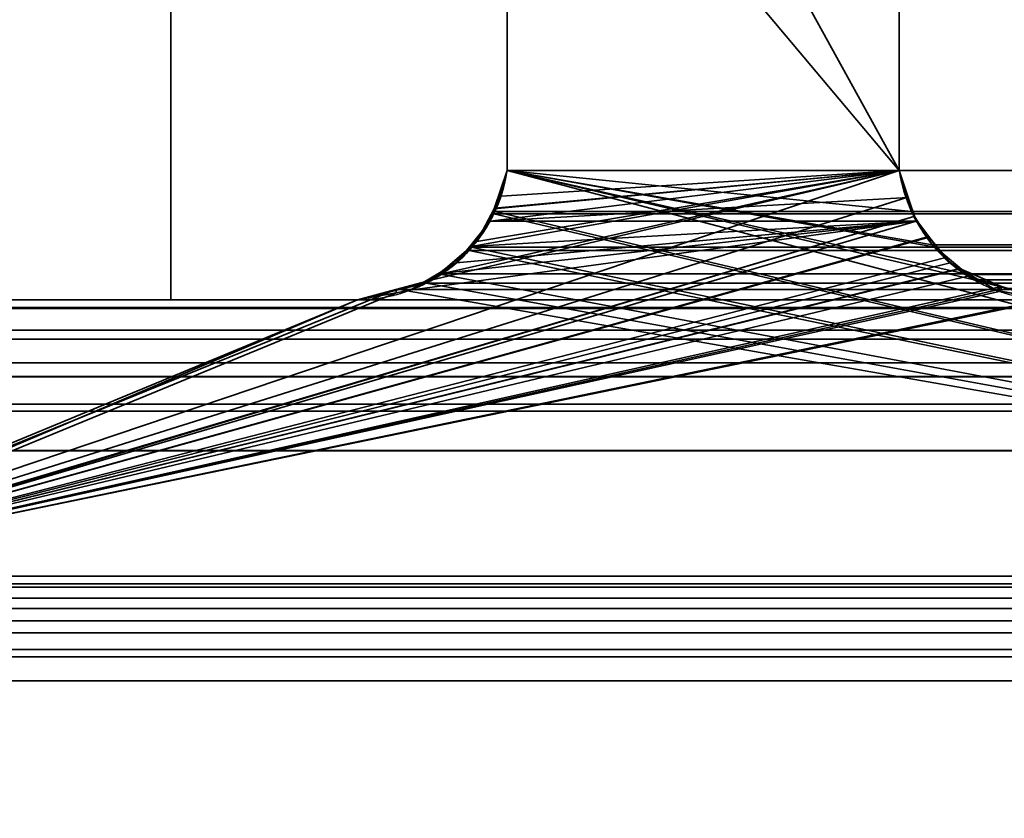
# Model space of a CAD drawing. Header units: millimetres. Extents: x -490 to 6690, y -115 to 152.
# Tile 307 of 656: x 1140.43 to 1144.16, y 3.03 to 6.06. Entities that reach past the tile are written whole.
import ezdxf

# ---------------------------------------------------------------- set-up
doc = ezdxf.new("R2010")
doc.units = ezdxf.units.MM
doc.layers.add('151', color=253, linetype='Continuous')

# ---------------------------------------------------------------- blocks, each defined once
blk = doc.blocks.new('UG_SURFACE_002')
at = {"layer": '151', "color": 252, "linetype": 'Continuous', "lineweight": 35}
for points in [[(2040, -6.2, 2202.5001), (2040, 133.2, 2202.5001), (960, 133.2, 2202.5001), (960, -6.2, 2202.5001)], [(1110, -6.2, 2052.5), (1110, 133.2, 2052.5), (1890, 133.2, 2052.5), (1890, -6.2, 2052.5)]]:
    blk.add_3dface(points, dxfattribs=at)
blk = doc.blocks.new('UG_SURFACE_131')
at = {"layer": '151', "color": 254, "linetype": 'Continuous', "lineweight": 35}
for points in [[(1148.7499, 131.75, -7.5), (1148.7499, 5, -7.5), (1137, 106, -7.5)], [(1145, 13, -7.5), (1137, 106, -7.5), (1148.7499, 5, -7.5)], [(1137, 21, 2020.4999), (1137, 5, 2020.4999), (1141, 5, 2016.5), (1141, 13, 2016.5)], [(1141, 13, -7.5), (1137, 5, -7.5), (1137, 21, -7.5)], [(1141, 13, -7.5), (1141, 5, -7.5), (1137, 5, -7.5)], [(1141, 13, 2016.5), (1141, 5, 2016.5), (1141, 5, -7.5), (1141, 13, -7.5)], [(1141, 5, 2016.5), (1137, 5, 2020.4999), (1137, 5, -7.5), (1141, 5, -7.5)]]:
    blk.add_3dface(points, dxfattribs=at)
blk = doc.blocks.new('UG_SURFACE_133')
at = {"layer": '151', "color": 254, "linetype": 'Continuous', "lineweight": 35}
for points in [[(1875.25, -10, 2032.7499), (1875.25, 136.75, 2032.7499), (1124.75, 136.75, 2032.7499), (1124.75, -10, 2032.7499)], [(1867.4999, 21, 2025.0001), (1867.4999, -8, 2025.0001), (1132.5001, -8, 2025.0001), (1132.5001, 21, 2025.0001)], [(1863, 5, 2020.4999), (1863, 21, 2020.4999), (1137, 21, 2020.4999), (1137, 5, 2020.4999)], [(1141, 13, 2016.5), (1141, 5, 2016.5), (1137, 5, 2020.4999), (1137, 21, 2020.4999)], [(1859, 13, 2016.5), (1859, 5, 2016.5), (1141, 5, 2016.5), (1141, 13, 2016.5)], [(1863, 5, 2020.4999), (1137, 5, 2020.4999), (1141, 5, 2016.5), (1859, 5, 2016.5)]]:
    blk.add_3dface(points, dxfattribs=at)
blk = doc.blocks.new('UG_SURFACE_159')
at = {"layer": '151', "color": 14, "linetype": 'Continuous', "lineweight": 35}
for points in [[(1867.3, -10, 2024.8001), (1867.3, 19, 2024.8001), (1132.7, 19, 2024.8001), (1132.7, -10, 2024.8001)], [(1863.25, 16.25, 2020.75), (1863.25, -22, 2020.75), (1136.75, -22, 2020.75), (1136.75, 16.25, 2020.75)]]:
    blk.add_3dface(points, dxfattribs=at)
blk = doc.blocks.new('UG_SURFACE_160')
at = {"layer": '151', "color": 7, "linetype": 'Continuous', "lineweight": 35}
for points in [[(1136.75, 16, 2020.75), (1136.75, -22, 2020.75), (1863.25, -22, 2020.75), (1863.25, 16, 2020.75)], [(1863, 16, 2020.4999), (1863, -22, 2020.4999), (1137, -22, 2020.4999), (1137, 16, 2020.4999)]]:
    blk.add_3dface(points, dxfattribs=at)
blk = doc.blocks.new('UG_SURFACE_165')
at = {"layer": '151', "color": 253, "linetype": 'Continuous', "lineweight": 35}
for points in [[(1142.2769, 7.26, -7.5), (1142.2769, 5.4905, -7.5), (1142.2769, 5.4905, 2015.223), (1142.2769, 7.26, 2015.223)], [(1143.765, 7.26, -7.5), (1143.765, 5.4905, -7.5), (1142.2769, 5.4905, -7.5), (1142.2769, 7.26, -7.5)], [(1143.765, 5.4905, 2013.7351), (1143.765, 7.26, 2013.7351), (1142.2769, 7.26, 2015.223), (1142.2769, 5.4905, 2015.223)], [(1143.765, 5.4905, -7.5), (1143.765, 7.26, -7.5), (1143.765, 7.26, 2013.7351), (1143.765, 5.4905, 2013.7351)], [(1139.0535, 3.9013, 2018.4467), (1143.765, 5.4905, 2013.7351), (1141.9921, 5.0751, 2015.5079), (1141.8536, 5.0385, 2015.6465)], [(1143.7974, 5.3886, 2013.7026), (1143.765, 5.4905, 2013.7351), (1139.0535, 3.9013, 2018.4467), (1139.1202, 3.9188, 2018.3797)], [(1142.0161, 5.0957, 2015.4839), (1141.9921, 5.0751, 2015.5079), (1143.765, 5.4905, 2013.7351)], [(1143.765, 5.4905, 2013.7351), (1142.1393, 5.2019, 2015.3608), (1142.0161, 5.0957, 2015.4839)], [(1143.765, 5.4905, 2013.7351), (1142.1608, 5.2205, 2015.3391), (1142.1393, 5.2019, 2015.3608)], [(1142.2293, 5.3478, 2015.2707), (1142.1608, 5.2205, 2015.3391), (1143.765, 5.4905, 2013.7351)], [(1143.765, 5.4905, -7.5), (1142.2118, 5.2976, -7.5), (1142.2276, 5.3448, -7.5)], [(1142.2118, 5.2976, -7.5), (1143.765, 5.4905, -7.5), (1143.7997, 5.3876, -7.5)], [(1142.2534, 5.3926, 2015.2466), (1142.2769, 5.4905, -7.5), (1142.2276, 5.3448, -7.5)], [(1142.2276, 5.3448, -7.5), (1142.2769, 5.4905, -7.5), (1143.765, 5.4905, -7.5)], [(1143.765, 5.4905, 2013.7351), (1142.2534, 5.3926, 2015.2466), (1142.2293, 5.3478, 2015.2707)], [(1142.2534, 5.3926, 2015.2466), (1142.2769, 5.4905, 2015.223), (1142.2769, 5.4905, -7.5)], [(1143.765, 5.4905, 2013.7351), (1142.2769, 5.4905, 2015.223), (1142.2534, 5.3926, 2015.2466)], [(1143.765, 5.4905, -7.5), (1143.765, 5.4905, 2013.7351), (1143.7974, 5.3886, 2013.7026)], [(1143.7974, 5.3886, 2013.7026), (1143.7997, 5.3876, -7.5), (1143.765, 5.4905, -7.5)], [(1139.1202, 3.9188, 2018.3797), (1143.8208, 5.3154, 2013.6793), (1143.7974, 5.3886, 2013.7026)], [(1143.7997, 5.3876, -7.5), (1143.8301, 5.2976, -7.5), (1142.2118, 5.2976, -7.5)], [(1142.2276, 5.3448, -7.5), (1142.2293, 5.3478, 2015.2707), (1142.2534, 5.3926, 2015.2466)], [(1143.7997, 5.3876, -7.5), (1143.7974, 5.3886, 2013.7026), (1143.8208, 5.3154, 2013.6793)], [(1143.8208, 5.3154, 2013.6793), (1143.8301, 5.2976, -7.5), (1143.7997, 5.3876, -7.5)], [(1142.1608, 5.2205, 2015.3391), (1142.2293, 5.3478, 2015.2707), (1142.2276, 5.3448, -7.5)], [(1139.1202, 3.9188, 2018.3797), (1139.239, 3.95, 2018.2612), (1143.8208, 5.3154, 2013.6793)], [(1143.8771, 5.2395, 2013.6228), (1143.8208, 5.3154, 2013.6793), (1139.239, 3.95, 2018.2612)], [(1142.1608, 5.2205, 2015.3391), (1142.2276, 5.3448, -7.5), (1142.2118, 5.2976, -7.5)], [(1143.8301, 5.2976, -7.5), (1143.8208, 5.3154, 2013.6793), (1143.8771, 5.2395, 2013.6228)], [(1139.239, 3.95, -7.5), (1143.8301, 5.2976, -7.5), (1143.8788, 5.2375, -7.5)], [(1141.8548, 5.0264, -7.5), (1141.9083, 5.036, -7.5), (1143.8301, 5.2976, -7.5), (1139.239, 3.95, -7.5)], [(1143.8301, 5.2976, -7.5), (1141.9083, 5.036, -7.5), (1142.0138, 5.0983, -7.5)], [(1142.0138, 5.0983, -7.5), (1142.0835, 5.1396, -7.5), (1143.8301, 5.2976, -7.5)], [(1143.8301, 5.2976, -7.5), (1142.0835, 5.1396, -7.5), (1142.1347, 5.2025, -7.5)], [(1142.2118, 5.2976, -7.5), (1142.1347, 5.2025, -7.5), (1142.1393, 5.2019, 2015.3608)], [(1142.1347, 5.2025, -7.5), (1142.2118, 5.2976, -7.5), (1143.8301, 5.2976, -7.5)], [(1142.2118, 5.2976, -7.5), (1142.1393, 5.2019, 2015.3608), (1142.1608, 5.2205, 2015.3391)], [(1143.8771, 5.2395, 2013.6228), (1143.8788, 5.2375, -7.5), (1143.8301, 5.2976, -7.5)], [(1139.239, 3.95, 2018.2612), (1143.9376, 5.1583, 2013.5624), (1143.8771, 5.2395, 2013.6228)], [(1143.8788, 5.2375, -7.5), (1143.9583, 5.1396, -7.5), (1139.239, 3.95, -7.5)], [(1143.8788, 5.2375, -7.5), (1143.8771, 5.2395, 2013.6228), (1143.9376, 5.1583, 2013.5624)], [(1143.9376, 5.1583, 2013.5624), (1143.9583, 5.1396, -7.5), (1143.8788, 5.2375, -7.5)], [(1142.0835, 5.1396, -7.5), (1142.0161, 5.0957, 2015.4839), (1142.1393, 5.2019, 2015.3608)], [(1142.1393, 5.2019, 2015.3608), (1142.1347, 5.2025, -7.5), (1142.0835, 5.1396, -7.5)], [(1143.9924, 5.1155, 2013.5076), (1143.9376, 5.1583, 2013.5624), (1139.239, 3.95, 2018.2612)], [(1139.239, 3.95, -7.5), (1143.9583, 5.1396, -7.5), (1143.9945, 5.1182, -7.5)], [(1142.0835, 5.1396, -7.5), (1142.0138, 5.0983, -7.5), (1142.0161, 5.0957, 2015.4839)], [(1143.9583, 5.1396, -7.5), (1143.9376, 5.1583, 2013.5624), (1143.9924, 5.1155, 2013.5076)], [(1143.9924, 5.1155, 2013.5076), (1143.9945, 5.1182, -7.5), (1143.9583, 5.1396, -7.5)], [(1143.9945, 5.1182, -7.5), (1144.1336, 5.036, -7.5), (1139.239, 3.95, -7.5)], [(1139.239, 3.95, 2018.2612), (1144.0256, 5.0896, 2013.4745), (1143.9924, 5.1155, 2013.5076)], [(1144.1536, 5.0503, 2013.3464), (1144.0256, 5.0896, 2013.4745), (1139.239, 3.95, 2018.2612)], [(1141.9921, 5.0751, 2015.5079), (1142.0138, 5.0983, -7.5), (1141.9083, 5.036, -7.5)], [(1141.9921, 5.0751, 2015.5079), (1142.0161, 5.0957, 2015.4839), (1142.0138, 5.0983, -7.5)], [(1143.9945, 5.1182, -7.5), (1143.9924, 5.1155, 2013.5076), (1144.0256, 5.0896, 2013.4745)], [(1143.9945, 5.1182, -7.5), (1144.0256, 5.0896, 2013.4745), (1144.1536, 5.0503, 2013.3464)], [(1144.1536, 5.0503, 2013.3464), (1144.1336, 5.036, -7.5), (1143.9945, 5.1182, -7.5)], [(1139.239, 3.95, 2018.2612), (1144.3164, 5.0003, 2013.1836), (1144.1536, 5.0503, 2013.3464)], [(1141.9083, 5.036, -7.5), (1141.8536, 5.0385, 2015.6465), (1141.9921, 5.0751, 2015.5079)], [(1144.1536, 5.0503, 2013.3464), (1144.151, 5.0329, -7.5), (1144.1336, 5.036, -7.5)], [(1144.151, 5.0329, -7.5), (1144.1536, 5.0503, 2013.3464), (1144.3164, 5.0003, 2013.1836)], [(1141.8536, 5.0385, 2015.6465), (1141.7079, 5, 2015.7921), (1139.0535, 3.9013, 2018.4467)], [(1139.239, 3.95, -7.5), (1144.1336, 5.036, -7.5), (1144.151, 5.0329, -7.5)], [(1144.151, 5.0329, -7.5), (1144.334, 5, -7.5), (1139.239, 3.95, -7.5)], [(1139.239, 3.95, -7.5), (1141.7079, 5, -7.5), (1141.8548, 5.0264, -7.5)], [(1141.7079, 5, -7.5), (1141.7079, 5, 2015.7921), (1141.8536, 5.0385, 2015.6465)], [(1141.8536, 5.0385, 2015.6465), (1141.8548, 5.0264, -7.5), (1141.7079, 5, -7.5)], [(1141.9083, 5.036, -7.5), (1141.8548, 5.0264, -7.5), (1141.8536, 5.0385, 2015.6465)], [(1144.151, 5.0329, -7.5), (1144.3164, 5.0003, 2013.1836), (1144.334, 5, 2013.1662)], [(1144.334, 5, 2013.1662), (1144.334, 5, -7.5), (1144.151, 5.0329, -7.5)], [(1138.395, 5, 2019.105), (1141.7079, 5, 2015.7921), (1141.7079, 5, -7.5), (1138.395, 5, -7.5)], [(1138.395, 5, -7.5), (1141.7079, 5, -7.5), (1139.239, 3.95, -7.5), (1139.1197, 3.9255, -7.5)], [(1141.7079, 5, 2015.7921), (1138.395, 5, 2019.105), (1139.0535, 3.9013, 2018.4467)], [(1144.334, 5, 2013.1662), (1144.3164, 5.0003, 2013.1836), (1139.239, 3.95, 2018.2612), (1148.0999, 3.95, 2009.4001)], [(1144.334, 5, -7.5), (1149, 5, -7.5), (1148.0999, 3.95, -7.5), (1139.239, 3.95, -7.5)], [(1139.239, 3.95, 2018.2612), (1139.239, 3.95, -7.5), (1148.0999, 3.95, -7.5), (1148.0999, 3.95, 2009.4001)]]:
    blk.add_3dface(points, dxfattribs=at)
blk = doc.blocks.new('UG_SURFACE_166')
at = {"layer": '151', "color": 253, "linetype": 'Continuous', "lineweight": 35}
for points in [[(1143.765, 7.26, 2013.7351), (1143.765, 5.4905, 2013.7351), (1142.2769, 8.1895, 2015.223), (1142.2769, 9.7575, 2015.223)], [(1142.2769, 7.26, 2015.223), (1141.8502, 7.9443, 2015.6498), (1142.2769, 8.1895, 2015.223), (1143.765, 5.4905, 2013.7351)], [(1142.2769, 7.26, 2015.223), (1142.2769, 5.4905, 2015.223), (1857.7231, 5.4905, 2015.223), (1857.7231, 7.26, 2015.223)], [(1142.2769, 5.4905, 2015.223), (1142.2769, 7.26, 2015.223), (1143.765, 5.4905, 2013.7351), (1143.8115, 5.3344, 2013.6886)], [(1143.765, 5.4905, 2013.7351), (1143.765, 7.26, 2013.7351), (1856.235, 7.26, 2013.7351), (1856.235, 5.4905, 2013.7351)], [(1142.2292, 5.3349, 2015.2709), (1857.7708, 5.3349, 2015.2709), (1857.7231, 5.4905, 2015.223), (1142.2769, 5.4905, 2015.223)], [(1142.2292, 5.3349, 2015.2709), (1142.2769, 5.4905, 2015.223), (1148.1274, 3.9461, 2009.3725)], [(1142.2769, 5.4905, 2015.223), (1143.8906, 5.2087, 2013.6094), (1143.9012, 5.1997, 2013.5987)], [(1148.1274, 3.9461, 2009.3725), (1142.2769, 5.4905, 2015.223), (1144.0493, 5.0753, 2013.4506), (1144.1748, 5.0421, 2013.3252)], [(1143.9012, 5.1997, 2013.5987), (1144.0256, 5.0953, 2013.4745), (1142.2769, 5.4905, 2015.223)], [(1144.0256, 5.0953, 2013.4745), (1144.0493, 5.0753, 2013.4506), (1142.2769, 5.4905, 2015.223)], [(1142.2769, 5.4905, 2015.223), (1143.8115, 5.3344, 2013.6886), (1143.8116, 5.3342, 2013.6883)], [(1143.8116, 5.3342, 2013.6883), (1143.8906, 5.2087, 2013.6094), (1142.2769, 5.4905, 2015.223)], [(1143.8115, 5.3344, 2013.6886), (1143.765, 5.4905, 2013.7351), (1856.235, 5.4905, 2013.7351)], [(1143.8115, 5.3344, 2013.6886), (1856.235, 5.4905, 2013.7351), (1856.1885, 5.3344, 2013.6886)], [(1142.2265, 5.3261, 2015.2736), (1142.1404, 5.199, 2015.3596), (1857.8596, 5.199, 2015.3596)], [(1142.1404, 5.199, 2015.3596), (1142.2265, 5.3261, 2015.2736), (1148.0999, 3.95, 2009.4001)], [(1857.7735, 5.3261, 2015.2736), (1142.2292, 5.3349, 2015.2709), (1142.2265, 5.3261, 2015.2736)], [(1148.1274, 3.9461, 2009.3725), (1148.0999, 3.95, 2009.4001), (1142.2265, 5.3261, 2015.2736), (1142.2292, 5.3349, 2015.2709)], [(1142.2265, 5.3261, 2015.2736), (1857.8596, 5.199, 2015.3596), (1857.7735, 5.3261, 2015.2736)], [(1857.7735, 5.3261, 2015.2736), (1857.7708, 5.3349, 2015.2709), (1142.2292, 5.3349, 2015.2709)], [(1856.1885, 5.3344, 2013.6886), (1856.1884, 5.3342, 2013.6883), (1143.8116, 5.3342, 2013.6883), (1143.8115, 5.3344, 2013.6886)], [(1143.8116, 5.3342, 2013.6883), (1856.1884, 5.3342, 2013.6883), (1856.1094, 5.2087, 2013.6094)], [(1143.8906, 5.2087, 2013.6094), (1143.8116, 5.3342, 2013.6883), (1856.1094, 5.2087, 2013.6094)], [(1857.8682, 5.1863, 2015.3682), (1142.1404, 5.199, 2015.3596), (1142.1318, 5.1863, 2015.3682)], [(1148.0999, 3.95, 2009.4001), (1142.1318, 5.1863, 2015.3682), (1142.1404, 5.199, 2015.3596)], [(1857.8682, 5.1863, 2015.3682), (1857.8596, 5.199, 2015.3596), (1142.1404, 5.199, 2015.3596)], [(1856.1094, 5.2087, 2013.6094), (1856.0988, 5.1997, 2013.5987), (1143.9012, 5.1997, 2013.5987), (1143.8906, 5.2087, 2013.6094)], [(1143.9012, 5.1997, 2013.5987), (1856.0988, 5.1997, 2013.5987), (1855.9744, 5.0953, 2013.4745), (1144.0256, 5.0953, 2013.4745)], [(1142.1318, 5.1863, 2015.3682), (1142.0155, 5.098, 2015.4846), (1857.9845, 5.098, 2015.4846)], [(1142.0155, 5.098, 2015.4846), (1142.1318, 5.1863, 2015.3682), (1148.0999, 3.95, 2009.4001)], [(1142.1318, 5.1863, 2015.3682), (1857.9845, 5.098, 2015.4846), (1857.8682, 5.1863, 2015.3682)], [(1858.0313, 5.0625, 2015.5313), (1142.0155, 5.098, 2015.4846), (1141.9687, 5.0625, 2015.5313)], [(1148.0999, 3.95, 2009.4001), (1141.9687, 5.0625, 2015.5313), (1142.0155, 5.098, 2015.4846)], [(1858.0313, 5.0625, 2015.5313), (1857.9845, 5.098, 2015.4846), (1142.0155, 5.098, 2015.4846)], [(1144.0493, 5.0753, 2013.4506), (1144.0256, 5.0953, 2013.4745), (1855.9744, 5.0953, 2013.4745)], [(1144.0493, 5.0753, 2013.4506), (1855.9744, 5.0953, 2013.4745), (1855.9507, 5.0753, 2013.4506)], [(1141.9687, 5.0625, 2015.5313), (1141.8676, 5.0383, 2015.6324), (1858.1324, 5.0383, 2015.6324)], [(1141.8676, 5.0383, 2015.6324), (1141.9687, 5.0625, 2015.5313), (1148.0999, 3.95, 2009.4001)], [(1141.9687, 5.0625, 2015.5313), (1858.1324, 5.0383, 2015.6324), (1858.0313, 5.0625, 2015.5313)], [(1855.9507, 5.0753, 2013.4506), (1855.8252, 5.0421, 2013.3252), (1144.1748, 5.0421, 2013.3252), (1144.0493, 5.0753, 2013.4506)], [(1148.0999, 3.95, 2009.4001), (1139.239, 3.95, 2018.2612), (1141.7079, 5, 2015.7921), (1141.8676, 5.0383, 2015.6324)], [(1141.7079, 5, 2015.7921), (1858.2921, 5, 2015.7921), (1858.1324, 5.0383, 2015.6324), (1141.8676, 5.0383, 2015.6324)], [(1138.2158, 4.9705, 2019.2842), (1861.7842, 4.9705, 2019.2842), (1861.605, 5, 2019.105), (1138.395, 5, 2019.105)], [(1861.605, 5, 2019.105), (1858.2921, 5, 2015.7921), (1141.7079, 5, 2015.7921), (1138.395, 5, 2019.105)], [(1138.395, 5, 2019.105), (1141.7079, 5, 2015.7921), (1139.239, 3.95, 2018.2612), (1139.1196, 3.9214, 2018.3804)], [(1138.1921, 4.9666, 2019.3079), (1138.0554, 4.8844, 2019.4447), (1861.9446, 4.8844, 2019.4447)], [(1861.8079, 4.9666, 2019.3079), (1861.7842, 4.9705, 2019.2842), (1138.2158, 4.9705, 2019.2842), (1138.1921, 4.9666, 2019.3079)], [(1138.1921, 4.9666, 2019.3079), (1861.9446, 4.8844, 2019.4447), (1861.8079, 4.9666, 2019.3079)], [(1862.0013, 4.8502, 2019.5012), (1861.9446, 4.8844, 2019.4447), (1138.0554, 4.8844, 2019.4447), (1137.9987, 4.8502, 2019.5012)], [(1137.9987, 4.8502, 2019.5012), (1137.9272, 4.7603, 2019.5727), (1862.0728, 4.7603, 2019.5727)], [(1137.9987, 4.8502, 2019.5012), (1862.0728, 4.7603, 2019.5727), (1862.0013, 4.8502, 2019.5012)], [(1862.1144, 4.7079, 2019.6145), (1862.0728, 4.7603, 2019.5727), (1137.9272, 4.7603, 2019.5727), (1137.8856, 4.7079, 2019.6145)], [(1137.8856, 4.7079, 2019.6145), (1137.8429, 4.6035, 2019.6571), (1862.1571, 4.6035, 2019.6571)], [(1137.8856, 4.7079, 2019.6145), (1862.1571, 4.6035, 2019.6571), (1862.1144, 4.7079, 2019.6145)], [(1862.1682, 4.5765, 2019.6681), (1862.1571, 4.6035, 2019.6571), (1137.8429, 4.6035, 2019.6571), (1137.8318, 4.5765, 2019.6681)], [(1137.8119, 4.4265, 2019.6881), (1862.1881, 4.4265, 2019.6881), (1862.1682, 4.5765, 2019.6681)], [(1137.8318, 4.5765, 2019.6681), (1137.8119, 4.4265, 2019.6881), (1862.1682, 4.5765, 2019.6681)], [(1137.8119, 4.4265, 2019.6881), (1137.8134, 2.0275, 2019.6865), (1862.1866, 2.0275, 2019.6865), (1862.1881, 4.4265, 2019.6881)], [(1139.239, 3.95, 2018.2612), (1860.761, 3.95, 2018.2612), (1860.8804, 3.9214, 2018.3804), (1139.1196, 3.9214, 2018.3804)], [(1860.761, 3.95, 2018.2612), (1139.239, 3.95, 2018.2612), (1148.0999, 3.95, 2009.4001), (1851.9001, 3.95, 2009.4001)], [(1860.9873, 3.8672, 2018.4872), (1139.0127, 3.8672, 2018.4872), (1139.0678, 3.909, 2018.4321)], [(1139.0678, 3.909, 2018.4321), (1139.1196, 3.9214, 2018.3804), (1860.8804, 3.9214, 2018.3804), (1860.9322, 3.909, 2018.4321)], [(1860.9322, 3.909, 2018.4321), (1860.9873, 3.8672, 2018.4872), (1139.0678, 3.909, 2018.4321)], [(1138.9608, 3.8278, 2018.5392), (1139.0127, 3.8672, 2018.4872), (1860.9873, 3.8672, 2018.4872), (1861.0392, 3.8278, 2018.5392)], [(1861.0709, 3.781, 2018.5709), (1138.9291, 3.781, 2018.5709), (1138.9608, 3.8278, 2018.5392)], [(1861.0392, 3.8278, 2018.5392), (1861.0709, 3.781, 2018.5709), (1138.9608, 3.8278, 2018.5392)], [(1138.8986, 3.736, 2018.6014), (1138.9291, 3.781, 2018.5709), (1861.0709, 3.781, 2018.5709), (1861.1014, 3.736, 2018.6014)], [(1861.1014, 3.736, 2018.6014), (1138.8776, 3.6724, 2018.6224), (1138.8986, 3.736, 2018.6014)], [(1861.1014, 3.736, 2018.6014), (1861.1224, 3.6724, 2018.6224), (1138.8776, 3.6724, 2018.6224)], [(1138.8683, 3.6444, 2018.6317), (1138.8776, 3.6724, 2018.6224), (1861.1224, 3.6724, 2018.6224), (1861.1317, 3.6444, 2018.6317)], [(1861.1381, 3.5528, 2018.6381), (1138.8619, 3.5528, 2018.6381), (1138.8683, 3.6444, 2018.6317)], [(1861.1317, 3.6444, 2018.6317), (1861.1381, 3.5528, 2018.6381), (1138.8683, 3.6444, 2018.6317)], [(1861.1381, 3.5528, 2018.6381), (1861.137, 1.872, 2018.6372), (1138.863, 1.872, 2018.6372), (1138.8619, 3.5528, 2018.6381)]]:
    blk.add_3dface(points, dxfattribs=at)

msp = doc.modelspace()

# ---------------------------------------------------------------- linework, layer by layer
at = {"layer": '151', "linetype": 'Continuous', "lineweight": -3}
for p, q in [((1141, 13, -7.5), (1141, 5, -7.5)), ((1141, 13, 2016.5), (1141, 5, 2016.5)), ((1141, 13, 2016.5), (1141, 5, 2016.5)), ((1142.2769, 7.26, 2015.2231), (1142.2769, 5.4905, 2015.2231)), ((1142.2769, 7.26, 2015.2231), (1142.2769, 5.4905, 2015.2231)), ((1142.2769, 7.26, -7.5), (1142.2769, 5.4905, -7.5)), ((1143.7649, 5.4905, -7.5), (1143.7649, 7.26, -7.5)), ((1143.7649, 5.4905, 2013.7351), (1143.7649, 7.26, 2013.7351)), ((1143.7649, 5.4905, 2013.7351), (1143.7649, 7.26, 2013.7351)), ((1857.7231, 5.4905, 2015.2231), (1142.2769, 5.4905, 2015.2231)), ((1142.2769, 5.4905, 2015.2231), (1142.2769, 5.4905, -7.5)), ((1856.2351, 5.4905, 2013.7351), (1143.7649, 5.4905, 2013.7351)), ((1143.7649, 5.4905, 2013.7351), (1143.7649, 5.4905, -7.5)), ((1137, 5, 2020.5), (1141, 5, 2016.5)), ((1863, 5, 2020.5), (1137, 5, 2020.5)), ((1141, 5, 2016.5), (1137, 5, 2020.5)), ((1141, 5, -7.5), (1137, 5, -7.5)), ((1138.3949, 5, 2019.1051), (1141.7079, 5, 2015.7921)), ((1861.6051, 5, 2019.1051), (1138.3949, 5, 2019.1051)), ((1141.7079, 5, 2015.7921), (1138.3949, 5, 2019.1051)), ((1141.7079, 5, -7.5), (1138.3949, 5, -7.5)), ((1141, 5, 2016.5), (1141, 5, -7.5)), ((1859, 5, 2016.5), (1141, 5, 2016.5)), ((1141.7079, 5, 2015.7921), (1141.7079, 5, -7.5)), ((1858.2921, 5, 2015.7921), (1141.7079, 5, 2015.7921)), ((1862.1881, 4.4265, 2019.6881), (1137.8119, 4.4265, 2019.6881)), ((1148.0999, 3.95, -7.5), (1139.2389, 3.95, -7.5)), ((1139.2389, 3.95, 2018.2611), (1148.0999, 3.95, 2009.4001)), ((1148.0999, 3.95, 2009.4001), (1139.2389, 3.95, 2018.2611)), ((1139.2389, 3.95, 2018.2611), (1860.7611, 3.95, 2018.2611)), ((1138.8619, 3.5528, 2018.6381), (1861.1381, 3.5528, 2018.6381))]:
    msp.add_line(p, q, dxfattribs=at)
for centre, start, end in [((1141.7079, 5.5753, -7.5), 270, 351.5252), ((1144.3339, 5.5753, -7.5), 188.4748, 270)]:
    msp.add_arc(centre, 0.5753, start, end, dxfattribs=at)
for points in [[(1141.7079, 5, 2015.7921), (1141.9217, 5, 2015.5783), (1142.1198, 5.0975, 2015.3802), (1142.2454, 5.2791, 2015.2546), (1142.2769, 5.4905, 2015.2231)], [(1143.7649, 5.4905, 2013.7351), (1143.7964, 5.2791, 2013.7036), (1143.9221, 5.0975, 2013.5779), (1144.1202, 5, 2013.3798), (1144.3339, 5, 2013.1661)]]:
    msp.add_rational_spline(points, [1, 0.878710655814, 0.838280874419, 0.878710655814, 1], degree=4, dxfattribs=at)
for points, knots in [([(1141.7079, 5, 2015.7921), (1141.7961, 5, 2015.7039), (1141.8857, 5.0203, 2015.6143), (1142.0267, 5.092, 2015.4733), (1142.0829, 5.133, 2015.4171), (1142.1679, 5.2257, 2015.3321), (1142.2008, 5.2727, 2015.2992), (1142.2502, 5.3755, 2015.2498), (1142.2682, 5.432, 2015.2318), (1142.2769, 5.4905, 2015.2231)], [0, 0, 0, 0, 0.372007, 0.372007, 0.631093, 0.631093, 0.82235, 0.82235, 1, 1, 1, 1]), ([(1143.7649, 5.4905, 2013.7351), (1143.7732, 5.4352, 2013.7268), (1143.7897, 5.3817, 2013.7103), (1143.8332, 5.2874, 2013.6668), (1143.8605, 5.2451, 2013.6395), (1143.9374, 5.1521, 2013.5626), (1143.9922, 5.1078, 2013.5078), (1144.126, 5.0317, 2013.374), (1144.2093, 5.0076, 2013.2907), (1144.3059, 5.0005, 2013.1941), (1144.3199, 5, 2013.1801), (1144.3339, 5, 2013.1661)], [0, 0, 0, 0, 0.167936, 0.167936, 0.333839, 0.333839, 0.592673, 0.592673, 0.941535, 0.941535, 1, 1, 1, 1])]:
    msp.add_open_spline(points, degree=3, knots=knots, dxfattribs=at)

# ---------------------------------------------------------------- block references
for name in ['UG_SURFACE_131', 'UG_SURFACE_133', 'UG_SURFACE_002', 'UG_SURFACE_159', 'UG_SURFACE_160', 'UG_SURFACE_166', 'UG_SURFACE_165']:
    msp.add_blockref(name, (0, 0), dxfattribs=at)

doc.saveas('drawing.dxf')
